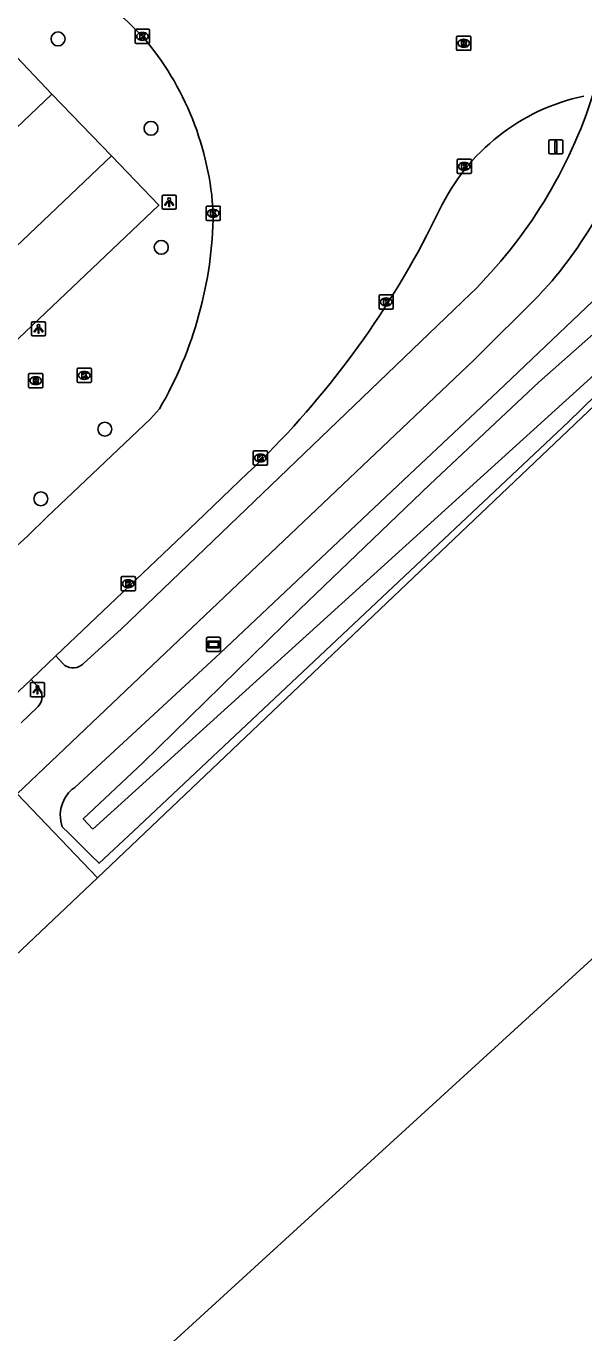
# Model space of a CAD drawing. Extents: x 156141 to 158132, y 385651 to 388399.
# Drawn here: x 156798.8 to 156837.9, y 388071.7 to 388163.4 of the extents above; entities that cross this region are included whole.
import ezdxf

# ---------------------------------------------------------------- set-up
doc = ezdxf.new("R2010")
doc.units = 0
for name, color, linetype in [('IMGEO_Berm_groen', 7, 'Continuous'), ('IMGEO_Boom', 7, 'Continuous'), ('IMGEO_Fietspad_gesloten', 7, 'Continuous'), ('IMGEO_Hek', 7, 'Continuous'), ('IMGEO_Kolk', 7, 'Continuous'), ('IMGEO_Lichtpunt', 7, 'Continuous'), ('IMGEO_Pand_vergunning_verleend', 7, 'Continuous'), ('IMGEO_Parkeervlak_halfverhard', 7, 'Continuous'), ('IMGEO_Rijbaan_lokaal_gesloten', 7, 'Continuous'), ('IMGEO_Rijbaan_lokaal_open', 7, 'Continuous'), ('IMGEO_Rioolput', 7, 'Continuous'), ('IMGEO_Verkeersbordpaal', 7, 'Continuous'), ('IMGEO_Verklikker', 7, 'Continuous'), ('IMGEO_Waterloop', 7, 'Continuous')]:
    doc.layers.add(name, color=color, linetype=linetype)

msp = doc.modelspace()

# ---------------------------------------------------------------- linework, layer by layer
at = {"layer": 'IMGEO_Berm_groen'}
for points in [[(156852.993, 388153.952), (156847.385, 388146.612), (156841.097, 388139.037), (156803.826, 388103.584)], [(156839.534, 388144.974), (156831.91, 388137.714), (156825.708, 388131.89), (156812.436, 388119.364), (156802.235, 388109.93), (156802.038, 388109.794), (156801.809, 388109.547), (156801.547, 388109.189), (156801.376, 388108.811), (156801.264, 388108.446), (156801.224, 388108.062), (156801.255, 388107.572), (156801.36, 388107.18), (156801.825, 388106.719), (156803.393, 388105.163), (156803.951, 388104.61), (156806.358, 388106.876), (156836.84, 388135.569)], [(156836.84, 388135.569), (156839.778, 388138.442)]]:
    msp.add_lwpolyline(points, dxfattribs=at)
at = {"layer": 'IMGEO_Boom'}
for centre in [(156801.069, 388162.471), (156807.587, 388156.197), (156808.308, 388147.844), (156804.351, 388135.078), (156799.858, 388130.191)]:
    msp.add_circle(centre, 0.489, dxfattribs=at)
at = {"layer": 'IMGEO_Fietspad_gesloten'}
for points in [[(156798.212, 388109.496), (156806.289, 388117.185), (156830.238, 388139.95), (156834.852, 388144.545)], [(156829.984, 388144.572), (156805.509, 388121.079), (156802.834, 388118.616)], [(156801.401, 388118.628), (156800.914, 388119.164)], [(156799.184, 388117.521), (156799.679, 388116.969)], [(156799.686, 388115.625), (156799.617, 388115.555), (156798.487, 388114.476)]]:
    msp.add_lwpolyline(points, dxfattribs=at)
for centre, radius, start, end in [((156805.875, 388169.026), 34.34, 314.59267, 342.35135), ((156814.02, 388164.018), 28.516, 316.93193, 344.32252), ((156802.123, 388119.313), 0.996, 223.49338, 306.60472), ((156802.148, 388119.284), 0.957, 306.43247, 315.73103), ((156798.929, 388116.293), 1.01, 318.56457, 42.03225)]:
    msp.add_arc(centre, radius, start, end, dxfattribs=at)
at = {"layer": 'IMGEO_Hek'}
for points in [[(156803.806, 388103.565), (156803.826, 388103.584), (156841.097, 388139.037), (156847.385, 388146.612)], [(156798.092, 388098.13), (156803.806, 388103.565)]]:
    msp.add_lwpolyline(points, dxfattribs=at)
at = {"layer": 'IMGEO_Kolk'}
for p, q in [((156806.488, 388162.225), (156806.488, 388163.077)), ((156806.563, 388163.151), (156807.415, 388163.151)), ((156806.976, 388162.931), (156807.001, 388162.931)), ((156807.489, 388163.077), (156807.489, 388162.225)), ((156807.415, 388162.151), (156806.563, 388162.151)), ((156806.999, 388162.371), (156806.974, 388162.371)), ((156829.048, 388153.096), (156829.048, 388153.948)), ((156829.123, 388154.022), (156829.975, 388154.022)), ((156829.536, 388153.802), (156829.561, 388153.802)), ((156830.049, 388153.948), (156830.049, 388153.096)), ((156829.975, 388153.022), (156829.123, 388153.022)), ((156829.559, 388153.242), (156829.534, 388153.242)), ((156811.447, 388149.807), (156811.447, 388150.659)), ((156811.522, 388150.733), (156812.374, 388150.733)), ((156811.958, 388149.953), (156811.933, 388149.953)), ((156811.935, 388150.513), (156811.96, 388150.513)), ((156812.448, 388150.659), (156812.448, 388149.807)), ((156812.374, 388149.733), (156811.522, 388149.733)), ((156823.575, 388143.587), (156823.575, 388144.439)), ((156823.65, 388144.513), (156824.502, 388144.513)), ((156824.576, 388144.439), (156824.576, 388143.587)), ((156824.502, 388143.513), (156823.65, 388143.513)), ((156824.086, 388143.733), (156824.061, 388143.733)), ((156824.063, 388144.293), (156824.088, 388144.293)), ((156802.409, 388138.432), (156802.409, 388139.284)), ((156802.484, 388139.358), (156803.336, 388139.358)), ((156802.897, 388139.138), (156802.922, 388139.138)), ((156803.41, 388139.284), (156803.41, 388138.432)), ((156803.336, 388138.358), (156802.484, 388138.358)), ((156802.92, 388138.578), (156802.895, 388138.578)), ((156814.759, 388132.639), (156814.759, 388133.491)), ((156814.834, 388133.565), (156815.686, 388133.565)), ((156815.247, 388133.345), (156815.272, 388133.345)), ((156815.76, 388133.491), (156815.76, 388132.639)), ((156815.686, 388132.565), (156814.834, 388132.565)), ((156815.27, 388132.785), (156815.245, 388132.785)), ((156805.491, 388123.804), (156805.491, 388124.656)), ((156805.566, 388124.73), (156806.418, 388124.73)), ((156805.979, 388124.51), (156806.004, 388124.51)), ((156806.492, 388124.656), (156806.492, 388123.804)), ((156806.418, 388123.73), (156805.566, 388123.73)), ((156806.002, 388123.95), (156805.977, 388123.95))]:
    msp.add_line(p, q, dxfattribs=at)
for points in [[(156806.488, 388162.225), (156806.488, 388163.077)], [(156806.563, 388163.151), (156807.415, 388163.151)], [(156806.809, 388162.851), (156806.932, 388162.851), (156806.932, 388162.7), (156807.062, 388162.851), (156807.226, 388162.851), (156807.08, 388162.7), (156807.233, 388162.451), (156807.081, 388162.451), (156806.996, 388162.615), (156806.932, 388162.548), (156806.932, 388162.451), (156806.809, 388162.451), (156806.809, 388162.851)], [(156807.489, 388163.077), (156807.489, 388162.225)], [(156807.415, 388162.151), (156806.563, 388162.151)], [(156829.048, 388153.096), (156829.048, 388153.948)], [(156829.123, 388154.022), (156829.975, 388154.022)], [(156829.369, 388153.722), (156829.492, 388153.722), (156829.492, 388153.571), (156829.622, 388153.722), (156829.786, 388153.722), (156829.64, 388153.571), (156829.793, 388153.322), (156829.641, 388153.322), (156829.556, 388153.486), (156829.492, 388153.419), (156829.492, 388153.322), (156829.369, 388153.322), (156829.369, 388153.722)], [(156830.049, 388153.948), (156830.049, 388153.096)], [(156829.975, 388153.022), (156829.123, 388153.022)], [(156811.447, 388149.807), (156811.447, 388150.659)], [(156811.522, 388150.733), (156812.374, 388150.733)], [(156811.768, 388150.433), (156811.891, 388150.433), (156811.891, 388150.282), (156812.021, 388150.433), (156812.185, 388150.433), (156812.039, 388150.282), (156812.192, 388150.033), (156812.04, 388150.033), (156811.955, 388150.197), (156811.891, 388150.13), (156811.891, 388150.033), (156811.768, 388150.033), (156811.768, 388150.433)], [(156812.448, 388150.659), (156812.448, 388149.807)], [(156812.374, 388149.733), (156811.522, 388149.733)], [(156823.575, 388143.587), (156823.575, 388144.439)], [(156823.65, 388144.513), (156824.502, 388144.513)], [(156824.576, 388144.439), (156824.576, 388143.587)], [(156824.502, 388143.513), (156823.65, 388143.513)], [(156823.896, 388144.213), (156824.019, 388144.213), (156824.019, 388144.062), (156824.149, 388144.213), (156824.313, 388144.213), (156824.167, 388144.062), (156824.32, 388143.813), (156824.168, 388143.813), (156824.083, 388143.977), (156824.019, 388143.91), (156824.019, 388143.813), (156823.896, 388143.813), (156823.896, 388144.213)], [(156802.409, 388138.432), (156802.409, 388139.284)], [(156802.484, 388139.358), (156803.336, 388139.358)], [(156802.73, 388139.058), (156802.853, 388139.058), (156802.853, 388138.907), (156802.983, 388139.058), (156803.147, 388139.058), (156803.001, 388138.907), (156803.154, 388138.658), (156803.002, 388138.658), (156802.917, 388138.822), (156802.853, 388138.755), (156802.853, 388138.658), (156802.73, 388138.658), (156802.73, 388139.058)], [(156803.41, 388139.284), (156803.41, 388138.432)], [(156803.336, 388138.358), (156802.484, 388138.358)], [(156814.759, 388132.639), (156814.759, 388133.491)], [(156814.834, 388133.565), (156815.686, 388133.565)], [(156815.76, 388133.491), (156815.76, 388132.639)], [(156815.686, 388132.565), (156814.834, 388132.565)], [(156815.08, 388133.265), (156815.203, 388133.265), (156815.203, 388133.114), (156815.333, 388133.265), (156815.497, 388133.265), (156815.351, 388133.114), (156815.504, 388132.865), (156815.352, 388132.865), (156815.267, 388133.029), (156815.203, 388132.962), (156815.203, 388132.865), (156815.08, 388132.865), (156815.08, 388133.265)], [(156805.491, 388123.804), (156805.491, 388124.656)], [(156805.566, 388124.73), (156806.418, 388124.73)], [(156805.812, 388124.43), (156805.935, 388124.43), (156805.935, 388124.279), (156806.065, 388124.43), (156806.229, 388124.43), (156806.083, 388124.279), (156806.236, 388124.03), (156806.084, 388124.03), (156805.999, 388124.194), (156805.935, 388124.127), (156805.935, 388124.03), (156805.812, 388124.03), (156805.812, 388124.43)], [(156806.492, 388124.656), (156806.492, 388123.804)], [(156806.418, 388123.73), (156805.566, 388123.73)]]:
    msp.add_lwpolyline(points, dxfattribs=at)
for centre, start, end in [((156806.565, 388163.075), 91.55205, 178.44795), ((156806.565, 388163.075), 91.55205, 178.44795), ((156807.413, 388163.075), 1.55205, 88.44795), ((156807.413, 388163.075), 1.55205, 88.44795), ((156806.565, 388162.227), 181.55205, 268.44795), ((156806.565, 388162.227), 181.55205, 268.44795), ((156807.413, 388162.227), 271.55205, 358.44795), ((156807.413, 388162.227), 271.55205, 358.44795), ((156829.125, 388153.946), 91.55205, 178.44795), ((156829.125, 388153.946), 91.55205, 178.44795), ((156829.973, 388153.946), 1.55205, 88.44795), ((156829.973, 388153.946), 1.55205, 88.44795), ((156829.125, 388153.098), 181.55205, 268.44795), ((156829.125, 388153.098), 181.55205, 268.44795), ((156829.973, 388153.098), 271.55205, 358.44795), ((156829.973, 388153.098), 271.55205, 358.44795), ((156811.524, 388150.657), 91.55205, 178.44795), ((156811.524, 388150.657), 91.55205, 178.44795), ((156812.372, 388150.657), 1.55205, 88.44795), ((156812.372, 388150.657), 1.55205, 88.44795), ((156811.524, 388149.809), 181.55205, 268.44795), ((156811.524, 388149.809), 181.55205, 268.44795), ((156812.372, 388149.809), 271.55205, 358.44795), ((156812.372, 388149.809), 271.55205, 358.44795), ((156823.652, 388144.437), 91.55205, 178.44795), ((156823.652, 388144.437), 91.55205, 178.44795), ((156824.5, 388144.437), 1.55205, 88.44795), ((156824.5, 388144.437), 1.55205, 88.44795), ((156823.652, 388143.589), 181.55205, 268.44795), ((156823.652, 388143.589), 181.55205, 268.44795), ((156824.5, 388143.589), 271.55205, 358.44795), ((156824.5, 388143.589), 271.55205, 358.44795), ((156802.486, 388139.282), 91.55205, 178.44795), ((156802.486, 388139.282), 91.55205, 178.44795), ((156803.334, 388139.282), 1.55205, 88.44795), ((156803.334, 388139.282), 1.55205, 88.44795), ((156802.486, 388138.434), 181.55205, 268.44795), ((156802.486, 388138.434), 181.55205, 268.44795), ((156803.334, 388138.434), 271.55205, 358.44795), ((156803.334, 388138.434), 271.55205, 358.44795), ((156814.836, 388133.489), 91.55205, 178.44795), ((156814.836, 388133.489), 91.55205, 178.44795), ((156815.684, 388133.489), 1.55205, 88.44795), ((156815.684, 388133.489), 1.55205, 88.44795), ((156814.836, 388132.641), 181.55205, 268.44795), ((156814.836, 388132.641), 181.55205, 268.44795), ((156815.684, 388132.641), 271.55205, 358.44795), ((156815.684, 388132.641), 271.55205, 358.44795), ((156805.568, 388124.654), 91.55205, 178.44795), ((156805.568, 388124.654), 91.55205, 178.44795), ((156806.416, 388124.654), 1.55205, 88.44795), ((156806.416, 388124.654), 1.55205, 88.44795), ((156805.568, 388123.806), 181.55205, 268.44795), ((156805.568, 388123.806), 181.55205, 268.44795), ((156806.416, 388123.806), 271.55205, 358.44795), ((156806.416, 388123.806), 271.55205, 358.44795)]:
    msp.add_arc(centre, 0.0765, start, end, dxfattribs=at)
for centre, major_axis, ratio, start_param, end_param in [((156806.975, 388162.651), (-0.387, 0.002), 0.722429, 4.712389, 7.853982), ((156807, 388162.651), (-0.39, 0.002), 0.717154, 1.570796, 4.712389), ((156829.535, 388153.522), (-0.387, 0.002), 0.722429, 4.712389, 7.853982), ((156829.56, 388153.522), (-0.39, 0.002), 0.717154, 1.570796, 4.712389), ((156811.934, 388150.233), (-0.387, 0.002), 0.722429, 4.712389, 7.853982), ((156811.959, 388150.233), (-0.39, 0.002), 0.717154, 1.570796, 4.712389), ((156824.062, 388144.013), (-0.387, 0.002), 0.722429, 4.712389, 7.853982), ((156824.087, 388144.013), (-0.39, 0.002), 0.717154, 1.570796, 4.712389), ((156802.896, 388138.858), (-0.387, 0.002), 0.722429, 4.712389, 7.853982), ((156802.921, 388138.858), (-0.39, 0.002), 0.717154, 1.570796, 4.712389), ((156815.246, 388133.065), (-0.387, 0.002), 0.722429, 4.712389, 7.853982), ((156815.271, 388133.065), (-0.39, 0.002), 0.717154, 1.570796, 4.712389), ((156805.978, 388124.23), (-0.387, 0.002), 0.722429, 4.712389, 7.853982), ((156806.003, 388124.23), (-0.39, 0.002), 0.717154, 1.570796, 4.712389)]:
    msp.add_ellipse(centre, major_axis=major_axis, ratio=ratio, start_param=start_param, end_param=end_param, dxfattribs=at)
at = {"layer": 'IMGEO_Lichtpunt'}
for p, q in [((156808.362, 388151.415), (156808.362, 388150.608)), ((156808.362, 388151.415), (156808.362, 388150.608)), ((156809.264, 388151.51), (156808.456, 388151.51)), ((156809.264, 388151.51), (156808.456, 388151.51)), ((156809.358, 388150.608), (156809.358, 388151.415)), ((156809.358, 388150.608), (156809.358, 388151.415)), ((156808.456, 388150.514), (156809.264, 388150.514)), ((156808.456, 388150.514), (156809.264, 388150.514)), ((156799.204, 388142.525), (156799.204, 388141.718)), ((156799.204, 388142.525), (156799.204, 388141.718)), ((156800.106, 388142.62), (156799.298, 388142.62)), ((156800.106, 388142.62), (156799.298, 388142.62)), ((156800.2, 388141.718), (156800.2, 388142.525)), ((156800.2, 388141.718), (156800.2, 388142.525)), ((156799.298, 388141.624), (156800.106, 388141.624)), ((156799.298, 388141.624), (156800.106, 388141.624)), ((156799.127, 388117.202), (156799.127, 388116.395)), ((156799.127, 388117.202), (156799.127, 388116.395)), ((156800.029, 388117.297), (156799.221, 388117.297)), ((156800.029, 388117.297), (156799.221, 388117.297)), ((156800.123, 388116.395), (156800.123, 388117.202)), ((156800.123, 388116.395), (156800.123, 388117.202)), ((156799.221, 388116.301), (156800.029, 388116.301)), ((156799.221, 388116.301), (156800.029, 388116.301))]:
    msp.add_line(p, q, dxfattribs=at)
for points in [[(156808.736, 388151.079), (156808.775, 388151.051), (156808.587, 388150.789), (156808.549, 388150.816), (156808.736, 388151.079)], [(156808.838, 388151.031), (156808.885, 388151.031), (156808.885, 388150.709), (156808.838, 388150.709), (156808.838, 388151.031)], [(156808.948, 388151.051), (156808.986, 388151.078), (156809.173, 388150.816), (156809.134, 388150.788), (156808.948, 388151.051)], [(156799.578, 388142.189), (156799.617, 388142.161), (156799.429, 388141.899), (156799.391, 388141.926), (156799.578, 388142.189)], [(156799.68, 388142.141), (156799.727, 388142.141), (156799.727, 388141.819), (156799.68, 388141.819), (156799.68, 388142.141)], [(156799.79, 388142.161), (156799.828, 388142.188), (156800.015, 388141.926), (156799.976, 388141.898), (156799.79, 388142.161)], [(156799.501, 388116.866), (156799.54, 388116.838), (156799.352, 388116.576), (156799.314, 388116.603), (156799.501, 388116.866)], [(156799.603, 388116.818), (156799.65, 388116.818), (156799.65, 388116.496), (156799.603, 388116.496), (156799.603, 388116.818)], [(156799.713, 388116.838), (156799.751, 388116.865), (156799.938, 388116.603), (156799.899, 388116.575), (156799.713, 388116.838)]]:
    msp.add_lwpolyline(points, dxfattribs=at)
for centre in [(156808.861, 388151.213), (156799.703, 388142.323), (156799.626, 388117)]:
    msp.add_circle(centre, 0.0994, dxfattribs=at)
for centre, start, end in [((156808.456, 388151.415), 90, 180), ((156808.456, 388151.415), 90, 180), ((156809.264, 388151.415), 0, 90), ((156809.264, 388151.415), 0, 90), ((156808.456, 388150.608), 180, 270), ((156808.456, 388150.608), 180, 270), ((156809.264, 388150.608), 270, 0), ((156809.264, 388150.608), 270, 360), ((156799.298, 388142.525), 90, 180), ((156799.298, 388142.525), 90, 180), ((156800.106, 388142.525), 0, 90), ((156800.106, 388142.525), 0, 90), ((156799.298, 388141.718), 180, 270), ((156799.298, 388141.718), 180, 270), ((156800.106, 388141.718), 270, 0), ((156800.106, 388141.718), 270, 360), ((156799.221, 388117.202), 90, 180), ((156799.221, 388117.202), 90, 180), ((156800.029, 388117.202), 0, 90), ((156800.029, 388117.202), 0, 90), ((156799.221, 388116.395), 180, 270), ((156799.221, 388116.395), 180, 270), ((156800.029, 388116.395), 270, 0), ((156800.029, 388116.395), 270, 360)]:
    msp.add_arc(centre, 0.0946, start, end, dxfattribs=at)
at = {"layer": 'IMGEO_Pand_vergunning_verleend'}
msp.add_lwpolyline([(156805.334, 388067.542), (156850.977, 388109.309), (157017.524, 387927.304), (156971.88, 387885.537), (156805.334, 388067.542)], dxfattribs=at)
at = {"layer": 'IMGEO_Parkeervlak_halfverhard'}
for points in [[(156800.625, 388158.603), (156797.338, 388162.076), (156791.374, 388156.416)], [(156804.809, 388154.272), (156808.143, 388150.793), (156790.338, 388133.878), (156787.021, 388137.351)]]:
    msp.add_lwpolyline(points, dxfattribs=at)
at = {"layer": 'IMGEO_Rijbaan_lokaal_gesloten'}
for points in [[(156827.819, 388150.481), (156826.932, 388148.695)], [(156797.908, 388126.643), (156798.948, 388127.604), (156800.292, 388128.897), (156807.562, 388135.796), (156808.175, 388136.503)], [(156814.388, 388132.006), (156810.771, 388128.548), (156800.914, 388119.164)], [(156800.914, 388119.164), (156799.184, 388117.521)], [(156799.184, 388117.521), (156796.522, 388115.006)]]:
    msp.add_lwpolyline(points, dxfattribs=at)
for centre, radius, start, end in [((156790.698, 388147.23), 22.433, 43.42831, 62.07843), ((156791.175, 388149.137), 20.802, 3.02093, 40.51665), ((156840.984, 388144.194), 14.589, 102.05905, 154.47169), ((156783.99, 388150.532), 27.96, 329.88247, 359.38637), ((156770.229, 388178.256), 63.946, 313.67496, 332.46559)]:
    msp.add_arc(centre, radius, start, end, dxfattribs=at)
at = {"layer": 'IMGEO_Rijbaan_lokaal_open'}
for points in [[(156791.586, 388149.987), (156800.625, 388158.603)], [(156800.625, 388158.603), (156804.809, 388154.272)], [(156804.809, 388154.272), (156787.021, 388137.351)], [(156803.826, 388103.584), (156798.212, 388109.496)], [(156803.826, 388103.584), (156803.806, 388103.565), (156798.092, 388098.13)]]:
    msp.add_lwpolyline(points, dxfattribs=at)
at = {"layer": 'IMGEO_Rioolput'}
for p, q in [((156829.015, 388161.745), (156829.015, 388162.597)), ((156829.09, 388162.671), (156829.942, 388162.671)), ((156829.526, 388161.891), (156829.501, 388161.891)), ((156829.503, 388162.451), (156829.528, 388162.451)), ((156830.016, 388162.597), (156830.016, 388161.745)), ((156829.942, 388161.671), (156829.09, 388161.671)), ((156799.004, 388138.059), (156799.004, 388138.911)), ((156799.079, 388138.985), (156799.931, 388138.985)), ((156800.005, 388138.911), (156800.005, 388138.059)), ((156799.931, 388137.985), (156799.079, 388137.985)), ((156799.515, 388138.205), (156799.49, 388138.205)), ((156799.492, 388138.765), (156799.517, 388138.765))]:
    msp.add_line(p, q, dxfattribs=at)
for points in [[(156829.015, 388161.745), (156829.015, 388162.597)], [(156829.09, 388162.671), (156829.942, 388162.671)], [(156829.604, 388162.369), (156829.352, 388162.371), (156829.352, 388161.971)], [(156829.352, 388161.971), (156829.476, 388161.971), (156829.476, 388162.133), (156829.487, 388162.133)], [(156829.53, 388162.29), (156829.476, 388162.29), (156829.476, 388162.209)], [(156829.476, 388162.209), (156829.528, 388162.209)], [(156829.534, 388162.104), (156829.605, 388161.971), (156829.745, 388161.971), (156829.68, 388162.097)], [(156830.016, 388162.597), (156830.016, 388161.745)], [(156829.942, 388161.671), (156829.09, 388161.671)], [(156799.004, 388138.059), (156799.004, 388138.911)], [(156799.079, 388138.985), (156799.931, 388138.985)], [(156800.005, 388138.911), (156800.005, 388138.059)], [(156799.931, 388137.985), (156799.079, 388137.985)], [(156799.593, 388138.683), (156799.341, 388138.685), (156799.341, 388138.285)], [(156799.341, 388138.285), (156799.465, 388138.285), (156799.465, 388138.447), (156799.476, 388138.447)], [(156799.519, 388138.604), (156799.465, 388138.604), (156799.465, 388138.523)], [(156799.465, 388138.523), (156799.517, 388138.523)], [(156799.523, 388138.418), (156799.594, 388138.285), (156799.734, 388138.285), (156799.669, 388138.411)]]:
    msp.add_lwpolyline(points, dxfattribs=at)
for centre, radius, start, end in [((156829.092, 388162.595), 0.0765, 91.55205, 178.44795), ((156829.092, 388162.595), 0.0765, 91.55205, 178.44795), ((156829.486, 388162.08), 0.0533, 26.02933, 88.69889), ((156829.512, 388162.398), 0.19, 274.7715, 282.96867), ((156829.536, 388162.194), 0.0964, 77.00612, 93.18647), ((156829.55, 388162.251), 0.0378, 276.66336, 79.67722), ((156829.603, 388162.259), 0.109, 350.36119, 89.41601), ((156829.601, 388162.259), 0.112, 277.58423, 350.98172), ((156829.585, 388162.044), 0.108, 29.51342, 73.79051), ((156829.94, 388162.595), 0.0765, 1.55205, 88.44795), ((156829.94, 388162.595), 0.0765, 1.55205, 88.44795), ((156829.092, 388161.747), 0.0765, 181.55205, 268.44795), ((156829.092, 388161.747), 0.0765, 181.55205, 268.44795), ((156829.94, 388161.747), 0.0765, 271.55205, 358.44795), ((156829.94, 388161.747), 0.0765, 271.55205, 358.44795), ((156799.081, 388138.909), 0.0765, 91.55205, 178.44795), ((156799.081, 388138.909), 0.0765, 91.55205, 178.44795), ((156799.929, 388138.909), 0.0765, 1.55205, 88.44795), ((156799.929, 388138.909), 0.0765, 1.55205, 88.44795), ((156799.081, 388138.061), 0.0765, 181.55205, 268.44795), ((156799.081, 388138.061), 0.0765, 181.55205, 268.44795), ((156799.475, 388138.394), 0.0533, 26.02933, 88.69889), ((156799.501, 388138.712), 0.19, 274.7715, 282.96867), ((156799.525, 388138.508), 0.0964, 77.00612, 93.18647), ((156799.539, 388138.565), 0.0378, 276.66336, 79.67722), ((156799.592, 388138.573), 0.109, 350.36119, 89.41601), ((156799.59, 388138.573), 0.112, 277.58423, 350.98172), ((156799.574, 388138.358), 0.108, 29.51342, 73.79051), ((156799.929, 388138.061), 0.0765, 271.55205, 358.44795), ((156799.929, 388138.061), 0.0765, 271.55205, 358.44795)]:
    msp.add_arc(centre, radius, start, end, dxfattribs=at)
for centre, major_axis, ratio, start_param, end_param in [((156829.502, 388162.171), (-0.387, 0.002), 0.722429, 4.712389, 7.853982), ((156829.527, 388162.171), (-0.39, 0.002), 0.717154, 1.570796, 4.712389), ((156799.491, 388138.485), (-0.387, 0.002), 0.722429, 4.712389, 7.853982), ((156799.516, 388138.485), (-0.39, 0.002), 0.717154, 1.570796, 4.712389)]:
    msp.add_ellipse(centre, major_axis=major_axis, ratio=ratio, start_param=start_param, end_param=end_param, dxfattribs=at)
at = {"layer": 'IMGEO_Verkeersbordpaal'}
for p, q in [((156835.579, 388155.397), (156836.369, 388155.397)), ((156836.369, 388155.397), (156835.579, 388155.397)), ((156835.479, 388154.497), (156835.479, 388155.297)), ((156835.479, 388155.297), (156835.479, 388154.497)), ((156836.469, 388155.297), (156836.469, 388154.497)), ((156836.469, 388154.497), (156836.469, 388155.297)), ((156836.369, 388154.397), (156835.579, 388154.397)), ((156835.579, 388154.397), (156836.369, 388154.397))]:
    msp.add_line(p, q, dxfattribs=at)
msp.add_lwpolyline([(156835.899, 388155.272), (156836.049, 388155.272), (156836.049, 388154.522), (156835.899, 388154.522), (156835.899, 388155.272)], dxfattribs=at)
for centre, start, end in [((156835.579, 388155.297), 90, 180), ((156835.579, 388155.297), 90, 180), ((156836.369, 388155.297), 0, 90), ((156836.369, 388155.297), 360, 90), ((156835.579, 388154.497), 180, 270), ((156835.579, 388154.497), 180, 270), ((156836.369, 388154.497), 270, 0), ((156836.369, 388154.497), 270, 0)]:
    msp.add_arc(centre, 0.1, start, end, dxfattribs=at)
at = {"layer": 'IMGEO_Verklikker'}
for p, q in [((156811.472, 388119.575), (156811.472, 388120.375)), ((156811.472, 388120.375), (156811.472, 388119.575)), ((156811.572, 388120.475), (156812.362, 388120.475)), ((156812.362, 388120.475), (156811.572, 388120.475)), ((156812.462, 388120.375), (156812.462, 388119.575)), ((156812.462, 388119.575), (156812.462, 388120.375)), ((156812.362, 388119.475), (156811.572, 388119.475)), ((156811.572, 388119.475), (156812.362, 388119.475))]:
    msp.add_line(p, q, dxfattribs=at)
for points in [[(156811.573, 388120.207), (156812.361, 388120.207), (156812.361, 388119.743), (156811.573, 388119.743), (156811.573, 388120.207)], [(156811.638, 388120.142), (156811.638, 388119.808), (156812.296, 388119.808), (156812.296, 388120.142), (156811.638, 388120.142)]]:
    msp.add_lwpolyline(points, dxfattribs=at)
for centre, start, end in [((156811.572, 388120.375), 90, 180), ((156811.572, 388120.375), 90, 180), ((156811.572, 388119.575), 180, 270), ((156811.572, 388119.575), 180, 270), ((156812.362, 388120.375), 0, 90), ((156812.362, 388120.375), 360, 90), ((156812.362, 388119.575), 270, 0), ((156812.362, 388119.575), 270, 0)]:
    msp.add_arc(centre, 0.1, start, end, dxfattribs=at)
at = {"layer": 'IMGEO_Waterloop'}
msp.add_lwpolyline([(156803.507, 388107.014), (156802.837, 388107.73), (156807.019, 388111.67), (156817.997, 388122.415), (156827.149, 388131.202), (156834.781, 388138.379), (156840.018, 388143.02), (156843.016, 388146.423), (156845.123, 388150.156), (156845.38, 388150.715), (156845.496, 388151.475), (156845.025, 388152.334), (156844.05, 388153.028), (156845.141, 388154.357), (156846.058, 388153.589), (156847.091, 388154.662), (156850.047, 388153.06), (156848.538, 388150.442), (156843.816, 388144.071), (156842.718, 388142.802), (156841.437, 388141.428), (156838.167, 388138.449), (156803.507, 388107.014)], dxfattribs=at)

doc.saveas('drawing.dxf')
